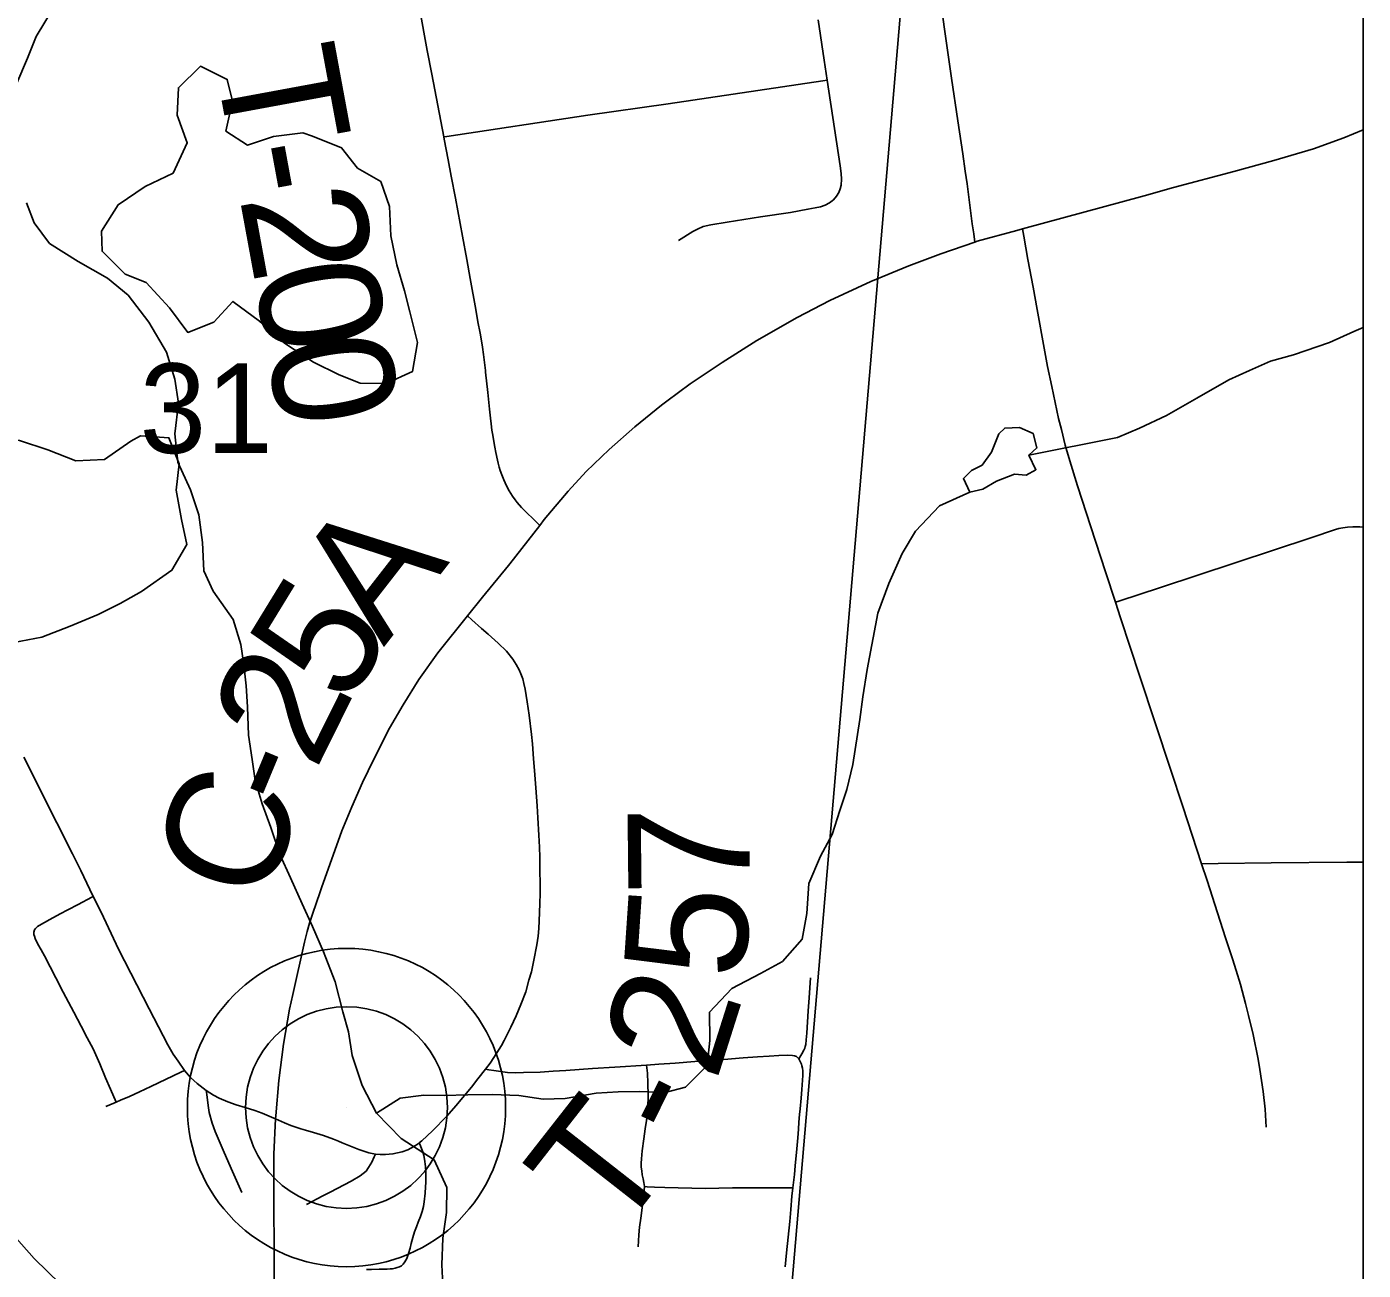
# Model space of a CAD drawing. Extents: x -87 to 2145, y -2128 to 440.
# Drawn here: x -40.861 to -40.237, y -695.073 to -694.491 of the extents above; entities that cross this region are included whole.
import ezdxf

# ---------------------------------------------------------------- set-up
doc = ezdxf.new("R2010")
doc.units = 0
for name, color, linetype in [('GM_X_City_Street', 7, 'Continuous'), ('GM_X_County_Road', 7, 'Continuous'), ('GM_X_County_Road_Text', 7, 'Continuous'), ('GM_X_Minor_Lake', 7, 'Continuous'), ('GM_X_Minor_River', 7, 'Continuous'), ('GM_X_Section', 7, 'Continuous'), ('GM_X_Section_Text', 7, 'Continuous'), ('GM_X_Township_Road', 7, 'Continuous'), ('GM_X_Township_Road_Text', 7, 'Continuous'), ('GM_X_Unincorporated', 7, 'Continuous'), ('GM_X_Unincorporated_Location', 7, 'Continuous'), ('SH_Cut_Line', 7, 'Continuous'), ('SN_P_Text', 7, 'Continuous')]:
    doc.layers.add(name, color=color, linetype=linetype)

msp = doc.modelspace()

# ---------------------------------------------------------------- linework, layer by layer
at = {"layer": 'GM_X_City_Street'}
for points in [[(-40.55664, -694.59133), (-40.54988, -694.58713), (-40.54771, -694.58595), (-40.54506, -694.58477), (-40.54145, -694.58392), (-40.53384, -694.5827), (-40.51824, -694.5802), (-40.50434, -694.57815), (-40.49615, -694.57672), (-40.4928, -694.57611), (-40.4902, -694.57549), (-40.48801, -694.57474), (-40.48609, -694.57372), (-40.48424, -694.57228), (-40.48281, -694.57064), (-40.48171, -694.56886), (-40.48103, -694.56715), (-40.48062, -694.56537), (-40.48041, -694.56256), (-40.48062, -694.56003), (-40.4811, -694.55647), (-40.48715, -694.51634), (-40.48854, -694.50699), (-40.49134, -694.48819)], [(-40.66632, -694.54289), (-40.66492, -694.54268), (-40.59897, -694.53278), (-40.56142, -694.52734), (-40.48911, -694.51663), (-40.48715, -694.51634)], [(-40.28193, -695.00591), (-40.28243, -694.99744), (-40.2833, -694.98922), (-40.28404, -694.98412), (-40.2848, -694.97889), (-40.28567, -694.97403), (-40.28803, -694.96258), (-40.29015, -694.95361), (-40.29152, -694.94801), (-40.29388, -694.93917), (-40.29587, -694.93269), (-40.29762, -694.92721), (-40.30085, -694.9173), (-40.30467, -694.90562), (-40.30956, -694.89061), (-40.31214, -694.8827), (-40.32085, -694.85598), (-40.32658, -694.83846), (-40.34089, -694.79522), (-40.34999, -694.76774), (-40.35238, -694.76044), (-40.35702, -694.74622), (-40.36391, -694.72511), (-40.37008, -694.70608), (-40.37363, -694.69436), (-40.37581, -694.68703), (-40.37766, -694.67969), (-40.37893, -694.67458), (-40.38216, -694.65952), (-40.38415, -694.65018), (-40.38565, -694.64171), (-40.38901, -694.62353), (-40.39088, -694.61307), (-40.39325, -694.60013), (-40.39524, -694.58929), (-40.39585, -694.58591)], [(-40.35238, -694.76044), (-40.35083, -694.75994), (-40.33124, -694.75352), (-40.26103, -694.73028), (-40.24953, -694.72646), (-40.24794, -694.72603), (-40.24607, -694.72559), (-40.24387, -694.72533), (-40.2414, -694.72519), (-40.23811, -694.72522), (-40.23652, -694.72529)], [(-40.31214, -694.8827), (-40.30434, -694.88261), (-40.27956, -694.88235), (-40.2442, -694.88198), (-40.23652, -694.88191)]]:
    msp.add_lwpolyline(points, dxfattribs=at)
at = {"layer": 'GM_X_County_Road'}
msp.add_line((-40.63546, -694.74246), (-40.62152, -694.72454), dxfattribs=at)
for points in [[(-40.39585, -694.58591), (-40.339, -694.57041), (-40.32524, -694.56653), (-40.29699, -694.55897), (-40.27835, -694.55393), (-40.25981, -694.54837), (-40.24566, -694.54337), (-40.23652, -694.53956)], [(-40.41806, -694.59205), (-40.41697, -694.59168), (-40.39847, -694.58664), (-40.39585, -694.58591)], [(-40.56204, -694.66644), (-40.55112, -694.65837), (-40.53626, -694.64828), (-40.51997, -694.63812), (-40.50119, -694.62732), (-40.48581, -694.61934), (-40.46674, -694.61045), (-40.44902, -694.60311), (-40.43393, -694.59748), (-40.41806, -694.59205)], [(-40.62152, -694.72454), (-40.61936, -694.72177), (-40.60822, -694.70851), (-40.59975, -694.69936), (-40.5891, -694.68905), (-40.57707, -694.6784), (-40.56455, -694.66831), (-40.56204, -694.66644)], [(-40.65521, -694.76687), (-40.64818, -694.75812), (-40.63607, -694.74324), (-40.63546, -694.74246)], [(-40.7369, -694.94379), (-40.73144, -694.9193), (-40.73023, -694.91445), (-40.72911, -694.9105), (-40.7276, -694.90584), (-40.72435, -694.89633), (-40.72354, -694.89394), (-40.71393, -694.86726), (-40.70937, -694.85613), (-40.70431, -694.84479), (-40.69904, -694.83385), (-40.69165, -694.81928), (-40.68537, -694.80834), (-40.67799, -694.7966), (-40.66908, -694.78414), (-40.65521, -694.76687)], [(-40.83019, -694.89795), (-40.83176, -694.8947), (-40.83602, -694.88591), (-40.83992, -694.878), (-40.84723, -694.86351), (-40.86271, -694.83285)], [(-40.78761, -694.97932), (-40.79053, -694.97505), (-40.79278, -694.97174), (-40.7953, -694.96737), (-40.80404, -694.95056), (-40.81834, -694.92262), (-40.82657, -694.90542), (-40.83019, -694.89795)], [(-40.74498, -695.00199), (-40.74491, -695.00061), (-40.74338, -694.98409), (-40.74126, -694.967), (-40.73843, -694.95065), (-40.7369, -694.94379)], [(-40.77742, -694.98869), (-40.78166, -694.98551), (-40.78471, -694.9826), (-40.78761, -694.97932)], [(-40.74498, -695.00199), (-40.7469, -695.00119), (-40.75125, -694.99936), (-40.75462, -694.9981), (-40.75915, -694.99674), (-40.76339, -694.99545), (-40.76736, -694.99399), (-40.77133, -694.99227), (-40.77398, -694.99094), (-40.77742, -694.98869)], [(-40.74511, -695.12322), (-40.74562, -695.06865), (-40.74582, -695.03655), (-40.74582, -695.01843), (-40.74498, -695.00199)]]:
    msp.add_lwpolyline(points, dxfattribs=at)
at = {"layer": 'GM_X_Minor_Lake'}
for points in [[(-40.72768, -694.54256), (-40.73222, -694.54099), (-40.74592, -694.5427), (-40.75813, -694.54669), (-40.7683, -694.54014), (-40.76505, -694.52622), (-40.76757, -694.516), (-40.78001, -694.5098), (-40.79041, -694.51985), (-40.79098, -694.53267), (-40.78623, -694.54557), (-40.79289, -694.55982)], [(-40.79289, -694.55982), (-40.8059, -694.56606), (-40.81856, -694.57458), (-40.82634, -694.58693), (-40.8261, -694.59636), (-40.81523, -694.60708), (-40.80541, -694.61098), (-40.79457, -694.62282), (-40.786, -694.63426), (-40.77377, -694.62951), (-40.76489, -694.61981), (-40.75249, -694.62903), (-40.74087, -694.63937), (-40.72732, -694.64823), (-40.71525, -694.65405), (-40.70543, -694.65795), (-40.69327, -694.65811), (-40.68104, -694.6526), (-40.67856, -694.63905), (-40.68215, -694.62466), (-40.68467, -694.61481), (-40.68829, -694.60269), (-40.69113, -694.58907), (-40.69169, -694.57548), (-40.6957, -694.56373), (-40.70663, -694.55755), (-40.71409, -694.54801), (-40.72768, -694.54256)], [(-40.42051, -694.70905), (-40.41441, -694.70761), (-40.4079, -694.70391), (-40.39949, -694.70062), (-40.39418, -694.70106), (-40.38958, -694.69847), (-40.3929, -694.69164), (-40.38906, -694.68829), (-40.39086, -694.68147), (-40.39727, -694.67876), (-40.40412, -694.67905), (-40.40681, -694.68166)], [(-40.88177, -694.70577), (-40.89511, -694.70899), (-40.90138, -694.72249), (-40.8981, -694.73197), (-40.89445, -694.74221), (-40.88893, -694.75437), (-40.88489, -694.76423), (-40.87861, -694.77602), (-40.86726, -694.77919), (-40.8543, -694.77672), (-40.84093, -694.77162), (-40.82794, -694.76613), (-40.81761, -694.76098), (-40.80765, -694.75545), (-40.79345, -694.74545), (-40.78644, -694.73346), (-40.78893, -694.72173), (-40.79139, -694.70811), (-40.79007, -694.69567), (-40.79483, -694.68353), (-40.80811, -694.6826)], [(-40.80811, -694.6826), (-40.81271, -694.68518), (-40.82499, -694.6937), (-40.83829, -694.69428), (-40.85151, -694.68919), (-40.86475, -694.68486), (-40.87423, -694.68398), (-40.8876, -694.68871), (-40.88177, -694.70577)], [(-40.40681, -694.68166), (-40.41036, -694.6903), (-40.41462, -694.69629), (-40.4196, -694.69887), (-40.42345, -694.70259), (-40.42051, -694.70905)]]:
    msp.add_lwpolyline(points, dxfattribs=at)
at = {"layer": 'GM_X_Minor_River'}
for points in [[(-40.86598, -694.51771), (-40.86087, -694.50608), (-40.85693, -694.49595), (-40.84837, -694.48172)], [(-40.66641, -695.08581), (-40.66733, -695.07031), (-40.66677, -695.05785), (-40.66508, -695.04579), (-40.66491, -695.03409), (-40.6708, -695.02117), (-40.68623, -695.01116), (-40.69783, -694.9993), (-40.70448, -694.98638), (-40.70922, -694.97235), (-40.71096, -694.96137), (-40.71348, -694.9519), (-40.71708, -694.93789), (-40.72257, -694.92385), (-40.72772, -694.91208), (-40.73251, -694.90144), (-40.73803, -694.88929), (-40.74281, -694.87866), (-40.74719, -694.86576), (-40.7512, -694.85476), (-40.75446, -694.84378), (-40.75584, -694.83394), (-40.75758, -694.82259), (-40.75814, -694.80938), (-40.75876, -694.79955), (-40.75976, -694.78973), (-40.76114, -694.78027), (-40.76477, -694.76852), (-40.77407, -694.75519), (-40.7785, -694.74569), (-40.77906, -694.73248), (-40.78078, -694.71962), (-40.78478, -694.70787), (-40.79068, -694.69496), (-40.792, -694.68173), (-40.79028, -694.66741), (-40.79201, -694.65607), (-40.79601, -694.64356), (-40.80416, -694.62949), (-40.81386, -694.61691), (-40.82362, -694.60885), (-40.83718, -694.60112), (-40.85073, -694.59264), (-40.85781, -694.58311), (-40.86148, -694.57363)], [(-40.3929, -694.69164), (-40.35138, -694.68345), (-40.34106, -694.67904), (-40.32844, -694.67315), (-40.31427, -694.66502), (-40.29933, -694.65651), (-40.28977, -694.6521), (-40.27983, -694.64768), (-40.26915, -694.64479), (-40.25235, -694.63894), (-40.24088, -694.6338), (-40.23652, -694.63195)], [(-40.69783, -694.9993), (-40.68672, -694.99227), (-40.67568, -694.9909), (-40.66619, -694.99102), (-40.65516, -694.99079), (-40.64376, -694.99055), (-40.63124, -694.99109), (-40.61987, -694.99274), (-40.60961, -694.9925), (-40.59513, -694.99004), (-40.58487, -694.98941), (-40.57499, -694.98915), (-40.56284, -694.98968), (-40.55331, -694.98716), (-40.54329, -694.97709), (-40.54198, -694.9654), (-40.54216, -694.95218), (-40.53175, -694.94098), (-40.51835, -694.93398), (-40.50801, -694.92844), (-40.49875, -694.91798), (-40.49667, -694.90592), (-40.49571, -694.89197), (-40.49021, -694.8792), (-40.48474, -694.86907), (-40.48116, -694.85779), (-40.47798, -694.84801), (-40.47515, -694.83635), (-40.47181, -694.81525), (-40.47051, -694.80469), (-40.46843, -694.79188), (-40.46349, -694.76552), (-40.45835, -694.75162), (-40.45207, -694.73773), (-40.44584, -694.72723), (-40.43465, -694.71529), (-40.42051, -694.70905)]]:
    msp.add_lwpolyline(points, dxfattribs=at)
at = {"layer": 'GM_X_Section'}
msp.add_lwpolyline([(-40.4394, -694.32738), (-40.51893, -695.25877), (-40.53293, -695.25776), (-40.54912, -695.25291), (-40.56758, -695.24726), (-40.58752, -695.24045), (-40.61654, -695.23233), (-40.63499, -695.2263), (-40.66622, -695.21549), (-40.68658, -695.21057), (-40.70169, -695.2084), (-40.71337, -695.20515), (-40.72462, -695.19925), (-40.74671, -695.18558), (-40.76684, -695.16855), (-40.78542, -695.14926), (-40.81178, -695.12074), (-40.82993, -695.09843), (-40.84547, -695.07921), (-40.85775, -695.06724), (-40.8852, -695.03642)], dxfattribs=at)
at = {"layer": 'GM_X_Township_Road'}
for points in [[(-40.41806, -694.59205), (-40.41864, -694.58821), (-40.41936, -694.58353), (-40.42068, -694.57228), (-40.42169, -694.56481), (-40.42256, -694.55893), (-40.42376, -694.55078), (-40.42607, -694.5353), (-40.42903, -694.51541), (-40.43166, -694.49689), (-40.43545, -694.47021), (-40.43854, -694.44838)], [(-40.66632, -694.54289), (-40.67056, -694.52089), (-40.67195, -694.51358), (-40.67407, -694.50246), (-40.67767, -694.48272)], [(-40.65554, -694.60023), (-40.65757, -694.58933), (-40.6609, -694.57149), (-40.66282, -694.56127), (-40.66427, -694.55365), (-40.66612, -694.54392), (-40.66632, -694.54289)], [(-40.64689, -694.65204), (-40.64725, -694.64842), (-40.64776, -694.64461), (-40.64826, -694.64124), (-40.64877, -694.63825), (-40.64934, -694.63469), (-40.65035, -694.62932), (-40.65138, -694.62355), (-40.65396, -694.60904), (-40.65554, -694.60023)], [(-40.64129, -694.69408), (-40.64206, -694.69046), (-40.64254, -694.68798), (-40.64301, -694.68525), (-40.64349, -694.6824), (-40.64383, -694.68001), (-40.64421, -694.6771), (-40.64454, -694.67443), (-40.64499, -694.67014), (-40.6458, -694.66245), (-40.6468, -694.65294), (-40.64689, -694.65204)], [(-40.62152, -694.72454), (-40.62429, -694.72182), (-40.62785, -694.71832), (-40.63009, -694.71612), (-40.63209, -694.71374), (-40.633, -694.71259), (-40.63423, -694.71088), (-40.63571, -694.70835), (-40.63696, -694.70596), (-40.63824, -694.70324), (-40.63925, -694.70081), (-40.63996, -694.6989), (-40.64049, -694.69733), (-40.64096, -694.69538), (-40.64129, -694.69408)], [(-40.6468, -694.97878), (-40.64471, -694.9759), (-40.64154, -694.97116), (-40.63942, -694.96773), (-40.6381, -694.96532), (-40.63507, -694.95917), (-40.63251, -694.95382), (-40.63027, -694.94854), (-40.62804, -694.9426), (-40.62651, -694.93711), (-40.62539, -694.9332), (-40.62419, -694.92776), (-40.62284, -694.92065), (-40.62228, -694.91657), (-40.62196, -694.91305), (-40.62172, -694.90938), (-40.62156, -694.90554), (-40.62144, -694.9013), (-40.62132, -694.89667), (-40.62134, -694.89188), (-40.62137, -694.88596), (-40.62148, -694.87957), (-40.62164, -694.87493), (-40.62192, -694.86933), (-40.6224, -694.86126), (-40.62273, -694.85566), (-40.62331, -694.8472), (-40.62387, -694.83906), (-40.62433, -694.83362), (-40.62493, -694.82661), (-40.62541, -694.82232), (-40.62643, -694.81329), (-40.62733, -694.80696), (-40.62836, -694.80101), (-40.62886, -694.79839), (-40.62946, -694.7963), (-40.63033, -694.79392), (-40.63117, -694.79206), (-40.63245, -694.78957), (-40.63399, -694.7871), (-40.63696, -694.78331), (-40.64088, -694.77951), (-40.64566, -694.77533), (-40.64868, -694.7727), (-40.65321, -694.76866), (-40.65521, -694.76687)], [(-40.81945, -694.99414), (-40.82221, -694.98811), (-40.82446, -694.98278), (-40.82705, -694.97633), (-40.83032, -694.96928), (-40.83297, -694.96406), (-40.83578, -694.95865), (-40.83922, -694.95217), (-40.84419, -694.94279), (-40.84777, -694.93603), (-40.85305, -694.9258), (-40.8546, -694.92293), (-40.8561, -694.92034), (-40.85731, -694.91771), (-40.85772, -694.91661), (-40.85793, -694.91579), (-40.85798, -694.91472), (-40.85759, -694.91363), (-40.85723, -694.91301), (-40.8568, -694.91256), (-40.85623, -694.91207), (-40.85551, -694.91159), (-40.85054, -694.90874), (-40.84573, -694.90614), (-40.84215, -694.90426), (-40.83728, -694.90173), (-40.83081, -694.89828), (-40.83019, -694.89795)], [(-40.50036, -694.9739), (-40.49897, -694.97152), (-40.49798, -694.96982), (-40.49761, -694.96894), (-40.49734, -694.96819), (-40.49717, -694.96726), (-40.49688, -694.96497), (-40.49666, -694.96186), (-40.49594, -694.95155), (-40.49553, -694.94545), (-40.49492, -694.93611)], [(-40.5716, -694.97682), (-40.56587, -694.97645), (-40.55813, -694.97591), (-40.54897, -694.97522), (-40.5354, -694.9742), (-40.52644, -694.97353), (-40.51967, -694.97302), (-40.51424, -694.97264), (-40.50969, -694.97237), (-40.50562, -694.97227), (-40.50338, -694.97237), (-40.50233, -694.97251), (-40.50149, -694.9728), (-40.50036, -694.9739)], [(-40.67786, -695.01322), (-40.67662, -695.01224), (-40.67159, -695.00761), (-40.66497, -695.00072), (-40.66072, -694.99586), (-40.65335, -694.98715), (-40.65037, -694.98334), (-40.6468, -694.97878)], [(-40.6468, -694.97878), (-40.64526, -694.97902), (-40.64295, -694.9794), (-40.64072, -694.97977), (-40.63651, -694.98025), (-40.63271, -694.98045), (-40.62911, -694.98039), (-40.62131, -694.98014), (-40.61527, -694.97977), (-40.60928, -694.9794), (-40.59675, -694.97844), (-40.58643, -694.97781), (-40.5716, -694.97682)], [(-40.57255, -695.03362), (-40.57277, -695.03168), (-40.57313, -695.03001), (-40.57353, -695.02812), (-40.57384, -695.02623), (-40.57401, -695.02455), (-40.57406, -695.02277), (-40.57396, -695.02066), (-40.57356, -695.0169), (-40.57284, -695.01129), (-40.57216, -695.00668), (-40.57158, -695.00274), (-40.57115, -694.99945), (-40.57092, -694.99681), (-40.57084, -694.99105), (-40.57092, -694.98537), (-40.57117, -694.98057), (-40.5716, -694.97682)], [(-40.50036, -694.9739), (-40.49954, -694.97551), (-40.49915, -694.9764), (-40.49891, -694.97719), (-40.49869, -694.97824), (-40.49854, -694.97955), (-40.49847, -694.98051), (-40.49848, -694.98168), (-40.49861, -694.98385), (-40.49897, -694.9882), (-40.49931, -694.99237), (-40.49977, -694.99727), (-40.50002, -695), (-40.5003, -695.00355), (-40.50057, -695.00687), (-40.5009, -695.01092), (-40.50132, -695.01599), (-40.50206, -695.02388), (-40.50245, -695.02796), (-40.50285, -695.03182), (-40.50313, -695.03418)], [(-40.81945, -694.99414), (-40.81748, -694.99331), (-40.81331, -694.99147), (-40.80857, -694.98941), (-40.80335, -694.98689), (-40.78921, -694.98009), (-40.78761, -694.97932)], [(-40.76074, -695.03636), (-40.76576, -695.02522), (-40.76948, -695.01661), (-40.77324, -695.00792), (-40.77468, -695.00393), (-40.77597, -694.99902), (-40.77644, -694.99568), (-40.77716, -694.99054), (-40.77742, -694.98869)], [(-40.82434, -694.99624), (-40.82064, -694.99463), (-40.81945, -694.99414)], [(-40.74498, -695.00199), (-40.74087, -695.00385), (-40.73778, -695.00512), (-40.73321, -695.00672), (-40.73097, -695.00728), (-40.7273, -695.00832), (-40.72259, -695.00979), (-40.71785, -695.01143), (-40.71557, -695.0124), (-40.71388, -695.01313), (-40.71221, -695.01384), (-40.71, -695.01475), (-40.70602, -695.01628), (-40.70143, -695.01782), (-40.69829, -695.01846)], [(-40.70246, -695.07237), (-40.70016, -695.07235), (-40.69649, -695.07234), (-40.6945, -695.07232), (-40.69277, -695.07227), (-40.69138, -695.07219), (-40.69025, -695.07206), (-40.68908, -695.07181), (-40.68807, -695.07156), (-40.68703, -695.07113), (-40.68614, -695.07064), (-40.68526, -695.06987), (-40.68452, -695.06882), (-40.68369, -695.06721), (-40.68286, -695.0649), (-40.68208, -695.06246), (-40.68154, -695.06029), (-40.68082, -695.05747), (-40.67998, -695.05489), (-40.67909, -695.05255), (-40.67827, -695.05024), (-40.67728, -695.0477), (-40.67651, -695.04524), (-40.6759, -695.04296), (-40.67554, -695.04086), (-40.67507, -695.03667), (-40.67484, -695.03372), (-40.67477, -695.03169), (-40.67471, -695.02965), (-40.67477, -695.02684), (-40.67495, -695.02426), (-40.67536, -695.0209), (-40.67572, -695.01905), (-40.67615, -695.01736), (-40.67671, -695.01583), (-40.67758, -695.01384), (-40.67786, -695.01322)], [(-40.69829, -695.01846), (-40.69612, -695.01871), (-40.69365, -695.01871), (-40.69013, -695.01839), (-40.68573, -695.01744), (-40.6831, -695.01647), (-40.6803, -695.01496), (-40.67835, -695.01362), (-40.67786, -695.01322)], [(-40.73057, -695.04197), (-40.72284, -695.03802), (-40.71949, -695.03633), (-40.71284, -695.03287), (-40.70963, -695.03111), (-40.70539, -695.02862), (-40.7027, -695.02644), (-40.70148, -695.02479), (-40.70004, -695.02231), (-40.69884, -695.01967), (-40.69829, -695.01846)], [(-40.57548, -695.06178), (-40.57532, -695.05898), (-40.5751, -695.05627), (-40.5748, -695.05268), (-40.57429, -695.04842), (-40.57356, -695.04362), (-40.57309, -695.03946), (-40.57281, -695.03681), (-40.57268, -695.03537), (-40.57255, -695.03362)], [(-40.57255, -695.03362), (-40.57125, -695.0337), (-40.56777, -695.03393), (-40.56299, -695.0341), (-40.55684, -695.03426), (-40.54404, -695.0345), (-40.53772, -695.03439), (-40.5314, -695.03431), (-40.50972, -695.03421), (-40.50488, -695.03418), (-40.50313, -695.03418)], [(-40.50313, -695.03418), (-40.5036, -695.0381), (-40.50413, -695.04436), (-40.50465, -695.04998), (-40.50538, -695.0573), (-40.50615, -695.06469), (-40.50682, -695.07114)]]:
    msp.add_lwpolyline(points, dxfattribs=at)
at = {"layer": 'GM_X_Unincorporated'}
for radius in [0.0744, 0.04716]:
    msp.add_circle((-40.71182, -694.99671), radius, dxfattribs=at)
at = {"layer": 'GM_X_Unincorporated_Location'}
msp.add_line((-40.71182, -694.99671), (-40.71182, -694.99671), dxfattribs=at)
at = {"layer": 'SH_Cut_Line'}
msp.add_lwpolyline([(-47.03652, -692.06765), (-47.03652, -697.42258), (-40.23652, -697.42258), (-40.23652, -692.06067)], dxfattribs=at)
at = {"layer": 'SN_P_Text'}
for points in [[(-40.4394, -694.32738), (-40.51893, -695.25877)], [(-40.23652, -695.34803), (-40.23652, -694.3452)]]:
    msp.add_lwpolyline(points, dxfattribs=at)

# ---------------------------------------------------------------- texts
at = {"layer": 'GM_X_County_Road_Text'}
for s, rotation, p in [('A', 52.12653, (-40.69441, -694.78156)), ('5', 58.52657, (-40.71159, -694.80979)), ('2', 63.63721, (-40.72636, -694.83973)), ('-', 67.45661, (-40.73481, -694.86018)), ('C', 70.40707, (-40.75006, -694.90309))]:
    msp.add_text(s, height=0.05682, rotation=rotation, dxfattribs=at).set_placement(p)
at = {"layer": 'GM_X_Section_Text'}
msp.add_text('31', height=0.041856, rotation=0.00001, dxfattribs=at).set_placement((-40.80856, -694.69066))
at = {"layer": 'GM_X_Township_Road_Text'}
for s, rotation, p in [('T', 280.47619, (-40.77378, -694.50656)), ('-', 280.44799, (-40.76606, -694.54835)), ('2', 280.40772, (-40.76183, -694.57128)), ('0', 280.18616, (-40.75552, -694.60565)), ('0', 279.37763, (-40.74936, -694.63989)), ('7', 90.61643, (-40.52321, -694.89747)), ('5', 86.11736, (-40.52572, -694.93725)), ('2', 72.39407, (-40.53906, -694.98515)), ('-', 63.55976, (-40.55304, -695.01489)), ('T', 51.9352, (-40.58593, -695.05896))]:
    msp.add_text(s, height=0.05682, rotation=rotation, dxfattribs=at).set_placement(p)

doc.saveas('drawing.dxf')
